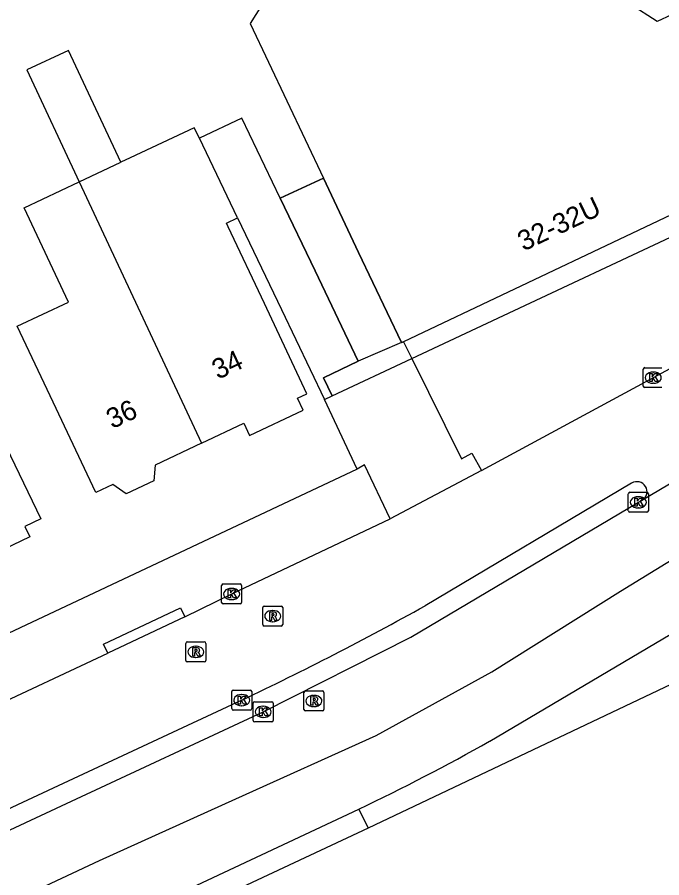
# Model space of a CAD drawing. Extents: x 159280 to 160375, y 384531 to 385872.
# Drawn here: x 160169.42 to 160201.67, y 384667.04 to 384710.09 of the extents above; entities that cross this region are included whole.
import ezdxf

# ---------------------------------------------------------------- set-up
doc = ezdxf.new("R2010")
doc.units = 0
for name, color, linetype in [('IMGEO_Kolk', 7, 'Continuous'), ('IMGEO_Pand', 7, 'Continuous'), ('IMGEO_Pand_nummerreeks', 7, 'Continuous'), ('IMGEO_Pand_overbouw', 7, 'Continuous'), ('IMGEO_Rijbaan_lokaal_open', 7, 'Continuous'), ('IMGEO_Rijbaan_regionaal_gesloten', 7, 'Continuous'), ('IMGEO_Rioolput', 7, 'Continuous'), ('IMGEO_Verkeerseiland_open', 7, 'Continuous'), ('IMGEO_Voetpad_open', 7, 'Continuous')]:
    doc.layers.add(name, color=color, linetype=linetype)

msp = doc.modelspace()

# ---------------------------------------------------------------- linework, layer by layer
at = {"layer": 'IMGEO_Kolk'}
for p, q in [((160200.741, 384691.634), (160200.741, 384692.486)), ((160200.816, 384692.56), (160201.668, 384692.56)), ((160201.229, 384692.34), (160201.254, 384692.34)), ((160201.668, 384691.56), (160200.816, 384691.56)), ((160201.252, 384691.78), (160201.227, 384691.78)), ((160199.994, 384685.399), (160199.994, 384686.251)), ((160200.069, 384686.325), (160200.921, 384686.325)), ((160200.482, 384686.105), (160200.507, 384686.105)), ((160200.995, 384686.251), (160200.995, 384685.399)), ((160200.505, 384685.545), (160200.48, 384685.545)), ((160200.921, 384685.325), (160200.069, 384685.325)), ((160179.648, 384680.812), (160179.648, 384681.664)), ((160179.723, 384681.738), (160180.575, 384681.738)), ((160180.649, 384681.664), (160180.649, 384680.812)), ((160180.136, 384681.518), (160180.161, 384681.518)), ((160180.159, 384680.958), (160180.134, 384680.958)), ((160180.575, 384680.738), (160179.723, 384680.738)), ((160180.153, 384675.502), (160180.153, 384676.354)), ((160180.228, 384676.428), (160181.08, 384676.428)), ((160180.641, 384676.208), (160180.666, 384676.208)), ((160181.154, 384676.354), (160181.154, 384675.502)), ((160180.664, 384675.648), (160180.639, 384675.648)), ((160181.227, 384674.915), (160181.227, 384675.767)), ((160181.302, 384675.841), (160182.154, 384675.841)), ((160181.715, 384675.621), (160181.74, 384675.621)), ((160182.228, 384675.767), (160182.228, 384674.915)), ((160181.08, 384675.428), (160180.228, 384675.428)), ((160182.154, 384674.841), (160181.302, 384674.841)), ((160181.738, 384675.061), (160181.713, 384675.061))]:
    msp.add_line(p, q, dxfattribs=at)
for points in [[(160200.741, 384691.634), (160200.741, 384692.486)], [(160200.816, 384692.56), (160201.668, 384692.56)], [(160201.062, 384692.26), (160201.185, 384692.26), (160201.185, 384692.109), (160201.315, 384692.26), (160201.479, 384692.26), (160201.333, 384692.109), (160201.486, 384691.86), (160201.334, 384691.86), (160201.249, 384692.024), (160201.185, 384691.957), (160201.185, 384691.86), (160201.062, 384691.86), (160201.062, 384692.26)], [(160201.668, 384691.56), (160200.816, 384691.56)], [(160199.994, 384685.399), (160199.994, 384686.251)], [(160200.069, 384686.325), (160200.921, 384686.325)], [(160200.315, 384686.025), (160200.438, 384686.025), (160200.438, 384685.874), (160200.568, 384686.025), (160200.732, 384686.025), (160200.586, 384685.874), (160200.739, 384685.625), (160200.587, 384685.625), (160200.502, 384685.789), (160200.438, 384685.722), (160200.438, 384685.625), (160200.315, 384685.625), (160200.315, 384686.025)], [(160200.995, 384686.251), (160200.995, 384685.399)], [(160200.921, 384685.325), (160200.069, 384685.325)], [(160179.648, 384680.812), (160179.648, 384681.664)], [(160179.723, 384681.738), (160180.575, 384681.738)], [(160180.649, 384681.664), (160180.649, 384680.812)], [(160179.969, 384681.438), (160180.092, 384681.438), (160180.092, 384681.287), (160180.222, 384681.438), (160180.386, 384681.438), (160180.24, 384681.287), (160180.393, 384681.038), (160180.241, 384681.038), (160180.156, 384681.202), (160180.092, 384681.135), (160180.092, 384681.038), (160179.969, 384681.038), (160179.969, 384681.438)], [(160180.575, 384680.738), (160179.723, 384680.738)], [(160180.153, 384675.502), (160180.153, 384676.354)], [(160180.228, 384676.428), (160181.08, 384676.428)], [(160180.474, 384676.128), (160180.597, 384676.128), (160180.597, 384675.977), (160180.727, 384676.128), (160180.891, 384676.128), (160180.745, 384675.977), (160180.898, 384675.728), (160180.746, 384675.728), (160180.661, 384675.892), (160180.597, 384675.825), (160180.597, 384675.728), (160180.474, 384675.728), (160180.474, 384676.128)], [(160181.154, 384676.354), (160181.154, 384675.502)], [(160181.227, 384674.915), (160181.227, 384675.767)], [(160181.302, 384675.841), (160182.154, 384675.841)], [(160182.228, 384675.767), (160182.228, 384674.915)], [(160181.08, 384675.428), (160180.228, 384675.428)], [(160181.548, 384675.541), (160181.671, 384675.541), (160181.671, 384675.39), (160181.801, 384675.541), (160181.965, 384675.541), (160181.819, 384675.39), (160181.972, 384675.141), (160181.82, 384675.141), (160181.735, 384675.305), (160181.671, 384675.238), (160181.671, 384675.141), (160181.548, 384675.141), (160181.548, 384675.541)], [(160182.154, 384674.841), (160181.302, 384674.841)]]:
    msp.add_lwpolyline(points, dxfattribs=at)
for centre, start, end in [((160200.818, 384692.484), 91.552, 178.448), ((160200.818, 384692.484), 91.552, 178.448), ((160200.818, 384691.636), 181.552, 268.448), ((160200.818, 384691.636), 181.552, 268.448), ((160200.071, 384686.249), 91.552, 178.448), ((160200.071, 384686.249), 91.552, 178.448), ((160200.919, 384686.249), 1.552, 88.448), ((160200.919, 384686.249), 1.552, 88.448), ((160200.071, 384685.401), 181.552, 268.448), ((160200.071, 384685.401), 181.552, 268.448), ((160200.919, 384685.401), 271.552, 358.448), ((160200.919, 384685.401), 271.552, 358.448), ((160179.725, 384681.662), 91.552, 178.448), ((160179.725, 384681.662), 91.552, 178.448), ((160180.573, 384681.662), 1.552, 88.448), ((160180.573, 384681.662), 1.552, 88.448), ((160179.725, 384680.814), 181.552, 268.448), ((160179.725, 384680.814), 181.552, 268.448), ((160180.573, 384680.814), 271.552, 358.448), ((160180.573, 384680.814), 271.552, 358.448), ((160180.23, 384676.352), 91.552, 178.448), ((160180.23, 384676.352), 91.552, 178.448), ((160181.078, 384676.352), 1.552, 88.448), ((160181.078, 384676.352), 1.552, 88.448), ((160181.304, 384675.765), 91.552, 178.448), ((160181.304, 384675.765), 91.552, 178.448), ((160182.152, 384675.765), 1.552, 88.448), ((160182.152, 384675.765), 1.552, 88.448), ((160180.23, 384675.504), 181.552, 268.448), ((160180.23, 384675.504), 181.552, 268.448), ((160181.078, 384675.504), 271.552, 358.448), ((160181.078, 384675.504), 271.552, 358.448), ((160181.304, 384674.917), 181.552, 268.448), ((160181.304, 384674.917), 181.552, 268.448), ((160182.152, 384674.917), 271.552, 358.448), ((160182.152, 384674.917), 271.552, 358.448)]:
    msp.add_arc(centre, 0.0765, start, end, dxfattribs=at)
for centre, major_axis, ratio, start_param, end_param in [((160201.228, 384692.06), (-0.387, 0.002), 0.722429, 4.712389, 7.853982), ((160201.253, 384692.06), (-0.39, 0.002), 0.717154, 1.570796, 4.712389), ((160200.481, 384685.825), (-0.387, 0.002), 0.722429, 4.712389, 7.853982), ((160200.506, 384685.825), (-0.39, 0.002), 0.717154, 1.570796, 4.712389), ((160180.135, 384681.238), (-0.387, 0.002), 0.722429, 4.712389, 7.853982), ((160180.16, 384681.238), (-0.39, 0.002), 0.717154, 1.570796, 4.712389), ((160180.64, 384675.928), (-0.387, 0.002), 0.722429, 4.712389, 7.853982), ((160180.665, 384675.928), (-0.39, 0.002), 0.717154, 1.570796, 4.712389), ((160181.714, 384675.341), (-0.387, 0.002), 0.722429, 4.712389, 7.853982), ((160181.739, 384675.341), (-0.39, 0.002), 0.717154, 1.570796, 4.712389)]:
    msp.add_ellipse(centre, major_axis=major_axis, ratio=ratio, start_param=start_param, end_param=end_param, dxfattribs=at)
at = {"layer": 'IMGEO_Pand'}
for points in [[(160186.934, 384719.082), (160181.07, 384709.782), (160184.739, 384702.047)], [(160207.585, 384701.666), (160204.903, 384705.886), (160202.149, 384710.218), (160201.438, 384709.885), (160200.085, 384710.743), (160186.934, 384719.082)], [(160174.61, 384702.836), (160171.992, 384708.432), (160169.9, 384707.453), (160172.52, 384701.852)], [(160182.579, 384701.033), (160180.653, 384705.05), (160178.533, 384704.034)], [(160178.533, 384704.034), (160178.279, 384704.563), (160175.067, 384703.051), (160174.61, 384702.836)], [(160180.441, 384700.055), (160178.533, 384704.034)], [(160172.52, 384701.852), (160174.61, 384702.836)], [(160178.635, 384688.781), (160176.314, 384687.687), (160176.248, 384686.898), (160174.866, 384686.247), (160174.197, 384686.711), (160173.348, 384686.311), (160171.216, 384690.834), (160169.424, 384694.634), (160171.982, 384695.839), (160169.761, 384700.553), (160172.52, 384701.852)], [(160172.52, 384701.852), (160178.635, 384688.781)], [(160184.739, 384702.047), (160186.502, 384698.329), (160188.645, 384693.811)], [(160207.585, 384701.666), (160207.222, 384701.494), (160207.161, 384701.621), (160205.775, 384700.964), (160205.399, 384701.757), (160188.741, 384693.857)], [(160186.482, 384692.891), (160184.321, 384697.4), (160182.579, 384701.033)], [(160178.635, 384688.781), (160180.757, 384689.781), (160181.046, 384689.169), (160183.719, 384690.429), (160183.437, 384691.028), (160183.918, 384691.254), (160181.786, 384695.777), (160179.979, 384699.608), (160179.892, 384699.792), (160180.441, 384700.055)], [(160180.441, 384700.055), (160182.638, 384695.471), (160184.799, 384690.962)], [(160161.747, 384695.79), (160163.323, 384692.519), (160166.284, 384693.946), (160168.425, 384689.503), (160170.595, 384684.998), (160169.802, 384684.616), (160170.049, 384684.103), (160166.603, 384682.443), (160166.333, 384683.004), (160165.336, 384682.524), (160165.596, 384681.985), (160165.031, 384681.713), (160162.861, 384686.218), (160158.908, 384694.422), (160161.747, 384695.79)], [(160188.645, 384693.811), (160188.741, 384693.857)], [(160184.799, 384690.962), (160185.185, 384691.147), (160184.747, 384692.059), (160186.482, 384692.891)]]:
    msp.add_lwpolyline(points, dxfattribs=at)
at = {"layer": 'IMGEO_Pand_overbouw'}
msp.add_lwpolyline([(160186.502, 384698.329), (160184.739, 384702.047), (160182.579, 384701.033), (160184.321, 384697.4), (160186.482, 384692.891), (160184.747, 384692.059), (160185.185, 384691.147), (160189.159, 384693.013), (160207.222, 384701.494), (160207.161, 384701.621), (160205.775, 384700.964), (160205.399, 384701.757), (160188.741, 384693.857), (160188.645, 384693.811)], close=True, dxfattribs=at)
at = {"layer": 'IMGEO_Rijbaan_lokaal_open'}
for points in [[(160182.579, 384701.033), (160184.739, 384702.047)], [(160192.642, 384687.41), (160205.567, 384694.398), (160205.914, 384694.514), (160208.852, 384694.983)], [(160188.645, 384693.811), (160186.482, 384692.891)], [(160192.642, 384687.41), (160188.084, 384684.99)], [(160200.159, 384686.78), (160189.834, 384680.649)], [(160177.803, 384680.091), (160180.15, 384681.237), (160188.084, 384684.99)], [(160177.803, 384680.091), (160173.946, 384678.277)], [(160153.783, 384668.766), (160161.57, 384672.467), (160173.946, 384678.277)], [(160180.653, 384675.929), (160171.723, 384671.759), (160144.378, 384658.99), (160126.055, 384650.383), (160088.841, 384632.92), (160077.69, 384627.699), (160073.801, 384626.037), (160056.041, 384619.086), (160049.251, 384616.444)]]:
    msp.add_lwpolyline(points, dxfattribs=at)
for centre, radius, start, end in [((160200.426, 384686.353), 0.503, 302.7123, 122.0467), ((160114.152, 384816.57), 155.571, 295.30659, 299.10927)]:
    msp.add_arc(centre, radius, start, end, dxfattribs=at)
at = {"layer": 'IMGEO_Rijbaan_regionaal_gesloten'}
for points in [[(160006.675, 384596.052), (160012.896, 384598.112), (160030.199, 384604.442), (160051.41, 384612.075), (160070.258, 384619.89), (160105.075, 384635.724), (160136.86, 384650.709), (160173.534, 384667.91), (160180.357, 384670.981), (160187.384, 384674.159), (160193.16, 384677.338), (160199.61, 384681.383), (160210.295, 384687.933), (160217.514, 384692.075), (160225.023, 384696.313), (160232.339, 384700.069), (160235.287, 384701.39)], [(160219.508, 384697.068), (160200.698, 384685.93)], [(160193.057, 384673.873), (160219.024, 384689.24)], [(160046.751, 384614.401), (160055.375, 384617.743), (160075.411, 384625.619), (160077.964, 384626.718), (160090.922, 384632.804), (160109.527, 384641.533), (160128.143, 384650.259), (160144.064, 384657.707), (160164.447, 384667.279), (160172.142, 384670.868), (160181.729, 384675.34), (160189.117, 384679.082), (160200.497, 384685.824), (160200.698, 384685.93)], [(160205.42, 384678.283), (160186.974, 384669.525)], [(160091.401, 384625.897), (160174.891, 384665.025), (160186.506, 384670.468)], [(160186.974, 384669.525), (160175.34, 384664.07), (160111.783, 384634.269), (160102.714, 384629.928), (160091.931, 384624.72)]]:
    msp.add_lwpolyline(points, dxfattribs=at)
msp.add_arc((160137.555, 384772.65), 113.302, 295.59687, 299.33107, dxfattribs=at)
at = {"layer": 'IMGEO_Rioolput'}
for p, q in [((160181.702, 384679.705), (160181.702, 384680.557)), ((160181.777, 384680.631), (160182.629, 384680.631)), ((160182.19, 384680.411), (160182.215, 384680.411)), ((160182.703, 384680.557), (160182.703, 384679.705)), ((160182.629, 384679.631), (160181.777, 384679.631)), ((160182.213, 384679.851), (160182.188, 384679.851)), ((160177.853, 384677.916), (160177.853, 384678.768)), ((160177.928, 384678.842), (160178.78, 384678.842)), ((160178.341, 384678.622), (160178.366, 384678.622)), ((160178.854, 384678.768), (160178.854, 384677.916)), ((160178.78, 384677.842), (160177.928, 384677.842)), ((160178.364, 384678.062), (160178.339, 384678.062)), ((160183.763, 384675.459), (160183.763, 384676.311)), ((160183.838, 384676.385), (160184.69, 384676.385)), ((160184.251, 384676.165), (160184.276, 384676.165)), ((160184.764, 384676.311), (160184.764, 384675.459)), ((160184.274, 384675.605), (160184.249, 384675.605)), ((160184.69, 384675.385), (160183.838, 384675.385))]:
    msp.add_line(p, q, dxfattribs=at)
for points in [[(160181.702, 384679.705), (160181.702, 384680.557)], [(160181.777, 384680.631), (160182.629, 384680.631)], [(160182.291, 384680.329), (160182.039, 384680.331), (160182.039, 384679.931)], [(160182.703, 384680.557), (160182.703, 384679.705)], [(160182.039, 384679.931), (160182.163, 384679.931), (160182.163, 384680.093), (160182.174, 384680.093)], [(160182.217, 384680.25), (160182.163, 384680.25), (160182.163, 384680.169)], [(160182.163, 384680.169), (160182.215, 384680.169)], [(160182.221, 384680.064), (160182.292, 384679.931), (160182.432, 384679.931), (160182.367, 384680.057)], [(160182.629, 384679.631), (160181.777, 384679.631)], [(160177.853, 384677.916), (160177.853, 384678.768)], [(160177.928, 384678.842), (160178.78, 384678.842)], [(160178.854, 384678.768), (160178.854, 384677.916)], [(160178.442, 384678.54), (160178.19, 384678.542), (160178.19, 384678.142)], [(160178.19, 384678.142), (160178.314, 384678.142), (160178.314, 384678.304), (160178.325, 384678.304)], [(160178.368, 384678.461), (160178.314, 384678.461), (160178.314, 384678.38)], [(160178.314, 384678.38), (160178.366, 384678.38)], [(160178.372, 384678.275), (160178.443, 384678.142), (160178.583, 384678.142), (160178.518, 384678.268)], [(160178.78, 384677.842), (160177.928, 384677.842)], [(160183.763, 384675.459), (160183.763, 384676.311)], [(160183.838, 384676.385), (160184.69, 384676.385)], [(160184.352, 384676.083), (160184.1, 384676.085), (160184.1, 384675.685)], [(160184.764, 384676.311), (160184.764, 384675.459)], [(160184.1, 384675.685), (160184.224, 384675.685), (160184.224, 384675.847), (160184.235, 384675.847)], [(160184.278, 384676.004), (160184.224, 384676.004), (160184.224, 384675.923)], [(160184.224, 384675.923), (160184.276, 384675.923)], [(160184.282, 384675.818), (160184.353, 384675.685), (160184.493, 384675.685), (160184.428, 384675.811)], [(160184.69, 384675.385), (160183.838, 384675.385)]]:
    msp.add_lwpolyline(points, dxfattribs=at)
for centre, radius, start, end in [((160181.779, 384680.555), 0.0765, 91.552, 178.448), ((160181.779, 384680.555), 0.0765, 91.552, 178.448), ((160182.29, 384680.219), 0.109, 350.3612, 89.416), ((160182.627, 384680.555), 0.0765, 1.552, 88.448), ((160182.627, 384680.555), 0.0765, 1.552, 88.448), ((160182.173, 384680.04), 0.0533, 26.0293, 88.6989), ((160182.199, 384680.358), 0.19, 274.7715, 282.9687), ((160182.223, 384680.154), 0.0964, 77.0061, 93.1865), ((160182.237, 384680.211), 0.0378, 276.6634, 79.6772), ((160182.288, 384680.219), 0.112, 277.5842, 350.9817), ((160182.272, 384680.004), 0.108, 29.5134, 73.7905), ((160181.779, 384679.707), 0.0765, 181.552, 268.448), ((160181.779, 384679.707), 0.0765, 181.552, 268.448), ((160182.627, 384679.707), 0.0765, 271.552, 358.448), ((160182.627, 384679.707), 0.0765, 271.552, 358.448), ((160177.93, 384678.766), 0.0765, 91.552, 178.448), ((160177.93, 384678.766), 0.0765, 91.552, 178.448), ((160178.778, 384678.766), 0.0765, 1.552, 88.448), ((160178.778, 384678.766), 0.0765, 1.552, 88.448), ((160178.324, 384678.251), 0.0533, 26.0293, 88.6989), ((160178.35, 384678.569), 0.19, 274.7715, 282.9687), ((160178.374, 384678.365), 0.0964, 77.0061, 93.1865), ((160178.388, 384678.422), 0.0378, 276.6634, 79.6772), ((160178.441, 384678.43), 0.109, 350.3612, 89.416), ((160178.439, 384678.43), 0.112, 277.5842, 350.9817), ((160178.423, 384678.215), 0.108, 29.5134, 73.7905), ((160177.93, 384677.918), 0.0765, 181.552, 268.448), ((160177.93, 384677.918), 0.0765, 181.552, 268.448), ((160178.778, 384677.918), 0.0765, 271.552, 358.448), ((160178.778, 384677.918), 0.0765, 271.552, 358.448), ((160183.84, 384676.309), 0.0765, 91.552, 178.448), ((160183.84, 384676.309), 0.0765, 91.552, 178.448), ((160184.351, 384675.973), 0.109, 350.3612, 89.416), ((160184.688, 384676.309), 0.0765, 1.552, 88.448), ((160184.688, 384676.309), 0.0765, 1.552, 88.448), ((160184.234, 384675.794), 0.0533, 26.0293, 88.6989), ((160184.26, 384676.112), 0.19, 274.7715, 282.9687), ((160184.284, 384675.908), 0.0964, 77.0061, 93.1865), ((160184.298, 384675.965), 0.0378, 276.6634, 79.6772), ((160184.349, 384675.973), 0.112, 277.5842, 350.9817), ((160184.333, 384675.758), 0.108, 29.5134, 73.7905), ((160183.84, 384675.461), 0.0765, 181.552, 268.448), ((160183.84, 384675.461), 0.0765, 181.552, 268.448), ((160184.688, 384675.461), 0.0765, 271.552, 358.448), ((160184.688, 384675.461), 0.0765, 271.552, 358.448)]:
    msp.add_arc(centre, radius, start, end, dxfattribs=at)
for centre, major_axis, ratio, start_param, end_param in [((160182.189, 384680.131), (-0.387, 0.002), 0.722429, 4.712389, 7.853982), ((160182.214, 384680.131), (-0.39, 0.002), 0.717154, 1.570796, 4.712389), ((160178.34, 384678.342), (-0.387, 0.002), 0.722429, 4.712389, 7.853982), ((160178.365, 384678.342), (-0.39, 0.002), 0.717154, 1.570796, 4.712389), ((160184.25, 384675.885), (-0.387, 0.002), 0.722429, 4.712389, 7.853982), ((160184.275, 384675.885), (-0.39, 0.002), 0.717154, 1.570796, 4.712389)]:
    msp.add_ellipse(centre, major_axis=major_axis, ratio=ratio, start_param=start_param, end_param=end_param, dxfattribs=at)
at = {"layer": 'IMGEO_Verkeerseiland_open'}
msp.add_lwpolyline([(160186.506, 384670.468), (160186.974, 384669.525)], dxfattribs=at)
at = {"layer": 'IMGEO_Voetpad_open'}
for points in [[(160188.741, 384693.857), (160189.159, 384693.013), (160191.647, 384687.991), (160192.168, 384688.28), (160192.642, 384687.41)], [(160186.425, 384687.476), (160184.799, 384690.962)], [(160188.084, 384684.99), (160186.79, 384687.694), (160186.425, 384687.476)], [(160186.425, 384687.476), (160110.972, 384651.965)], [(160173.946, 384678.277), (160173.734, 384678.729), (160177.591, 384680.543), (160177.803, 384680.091)]]:
    msp.add_lwpolyline(points, dxfattribs=at)

# ---------------------------------------------------------------- texts
at = {"layer": 'IMGEO_Pand_nummerreeks'}
for s, rotation, p in [('32-32U', 25.3706, (160194.754, 384698.369)), ('34', 25.0612, (160179.46, 384691.95)), ('36', 25.0629, (160174.175, 384689.479))]:
    msp.add_text(s, height=1, rotation=rotation, dxfattribs=at).set_placement(p)

doc.saveas('drawing.dxf')
